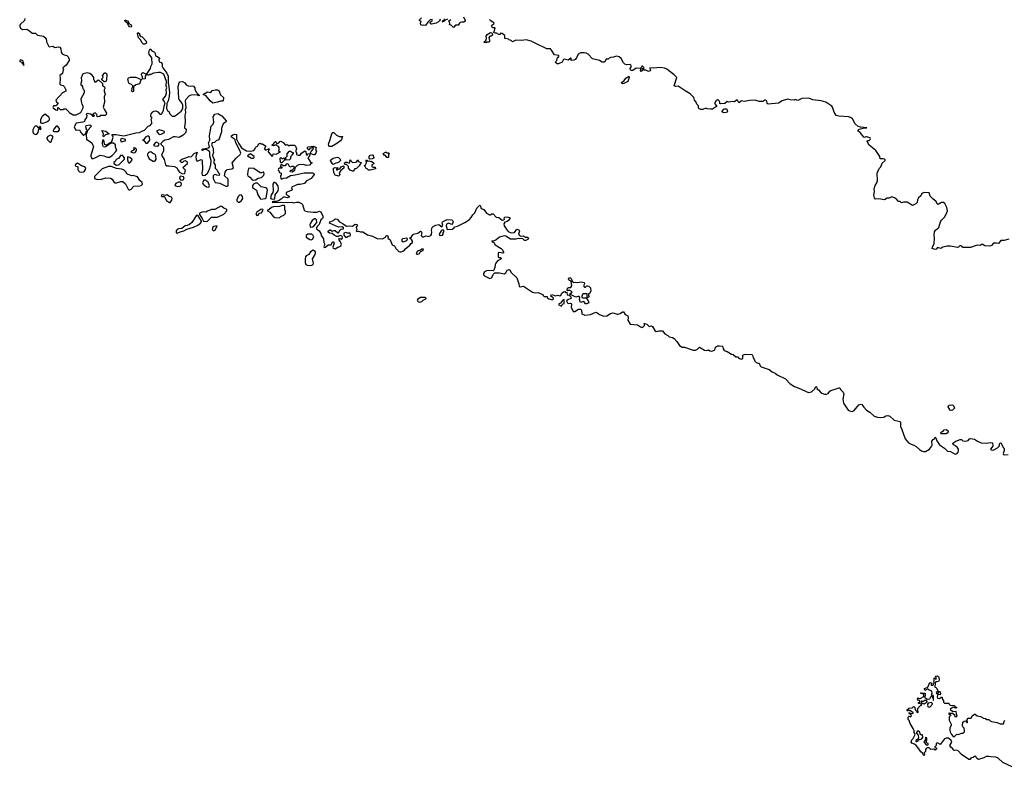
# Model space of a CAD drawing. Extents: x 2029826 to 2248070, y 228728 to 402406.
# Tile 330 of 368: x 2223885 to 2238209, y 254117 to 264997. Entities that reach past the tile are written whole.
import ezdxf

# ---------------------------------------------------------------- set-up
doc = ezdxf.new("R2010")
doc.units = 0

msp = doc.modelspace()

# ---------------------------------------------------------------- linework, layer by layer
at = {"layer": '0CON10XD'}
for points in [[(2223960, 265015), (2223957, 264983), (2223897, 264933), (2223888, 264915), (2223888, 264895), (2223898, 264875), (2223925, 264852), (2223987, 264857), (2224026, 264836), (2224065, 264798), (2224115, 264798), (2224145, 264772), (2224229, 264759), (2224268, 264725), (2224277, 264675), (2224308, 264605), (2224315, 264600), (2224365, 264610), (2224395, 264592), (2224445, 264602), (2224470, 264595), (2224485, 264570), (2224490, 264525), (2224501, 264501), (2224530, 264485), (2224570, 264475), (2224583, 264463), (2224603, 264425), (2224603, 264405), (2224560, 264335), (2224512, 264298), (2224523, 264265), (2224511, 264245), (2224509, 264215), (2224471, 264185), (2224475, 264145), (2224470, 264060), (2224479, 264049), (2224518, 264038), (2224533, 264025), (2224556, 263975), (2224558, 263955), (2224507, 263933), (2224410, 263825), (2224420, 263795), (2224438, 263788), (2224440, 263775), (2224420, 263755), (2224418, 263742), (2224378, 263742), (2224368, 263725), (2224374, 263714), (2224410, 263685), (2224438, 263682), (2224440, 263715), (2224445, 263720), (2224475, 263690), (2224515, 263690), (2224525, 263700), (2224555, 263700), (2224600, 263655), (2224604, 263644), (2224665, 263613), (2224705, 263613), (2224776, 263644), (2224810, 263715), (2224810, 263735), (2224792, 263765), (2224782, 263805), (2224778, 263852), (2224830, 263935), (2224830, 263965), (2224813, 263983), (2224797, 264027), (2224780, 264045), (2224778, 264075), (2224788, 264105), (2224783, 264153), (2224810, 264215), (2224865, 264230), (2224905, 264220), (2224926, 264206), (2224960, 264155), (2224960, 264125), (2224970, 264115), (2224972, 264092), (2224995, 264092), (2225025, 264120), (2225038, 264118), (2225088, 264068), (2225092, 264032), (2225105, 264030), (2225117, 264017), (2225122, 263995), (2225112, 263975), (2225112, 263955), (2225128, 263915), (2225112, 263875), (2225117, 263795), (2225100, 263725), (2225112, 263695), (2225147, 263635), (2225141, 263615), (2225127, 263603), (2225055, 263600), (2225045, 263590), (2225015, 263582), (2225000, 263595), (2225010, 263605), (2225008, 263618), (2224985, 263640), (2224950, 263625), (2224952, 263612), (2224970, 263605), (2224965, 263590), (2224955, 263590), (2224938, 263608), (2224915, 263620), (2224865, 263630), (2224850, 263615), (2224860, 263605), (2224858, 263575), (2224833, 263537), (2224827, 263513), (2224805, 263503), (2224705, 263492), (2224679, 263435), (2224696, 263396), (2224715, 263391), (2224755, 263395), (2224774, 263354), (2224805, 263319), (2224815, 263318), (2224843, 263335), (2224860, 263385), (2224849, 263435), (2224854, 263456), (2224905, 263466), (2224930, 263445), (2224872, 263385), (2224852, 263328), (2224859, 263259), (2224933, 263205), (2224961, 263145), (2224918, 263025), (2224920, 263005), (2224940, 262970), (2224995, 262990), (2225056, 263024), (2225110, 263015), (2225156, 262996), (2225190, 262995), (2225232, 263018), (2225284, 263076), (2225298, 263105), (2225280, 263135), (2225278, 263175), (2225252, 263202), (2225212, 263198), (2225145, 263150), (2225125, 263143), (2225102, 263145), (2225094, 263164), (2225091, 263195), (2225095, 263250), (2225105, 263250), (2225116, 263186), (2225145, 263176), (2225167, 263183), (2225185, 263202), (2225218, 263212), (2225227, 263223), (2225247, 263285), (2225242, 263302), (2225228, 263315), (2225230, 263325), (2225285, 263328), (2225402, 263308), (2225575, 263348), (2225627, 263353), (2225660, 263375), (2225699, 263391), (2225752, 263445), (2225781, 263459), (2225806, 263484), (2225808, 263505), (2225796, 263544), (2225810, 263575), (2225792, 263585), (2225793, 263603), (2225800, 263625), (2225824, 263656), (2225840, 263665), (2225868, 263668), (2225894, 263655), (2225925, 263621), (2225945, 263620), (2225952, 263628), (2225978, 263682), (2225985, 263740), (2225999, 263785), (2225998, 263798), (2225968, 263835), (2226006, 263885), (2226019, 263925), (2226016, 263985), (2226024, 264005), (2226016, 264035), (2226022, 264095), (2225982, 264202), (2225935, 264227), (2225905, 264230), (2225834, 264216), (2225795, 264200), (2225775, 264200), (2225765, 264190), (2225745, 264190), (2225738, 264198), (2225725, 264200), (2225708, 264175), (2225712, 264155), (2225708, 264135), (2225675, 264130), (2225670, 264135), (2225670, 264165), (2225657, 264195), (2225659, 264205), (2225663, 264217), (2225675, 264226), (2225715, 264210), (2225738, 264212), (2225790, 264285), (2225793, 264315), (2225810, 264355), (2225807, 264443), (2225768, 264495), (2225762, 264515), (2225768, 264545), (2225785, 264570), (2225805, 264543), (2225846, 264526), (2225857, 264505), (2225861, 264471), (2225891, 264461), (2225920, 264435), (2225920, 264425), (2225910, 264415), (2225914, 264384), (2225948, 264375), (2225958, 264348), (2225957, 264317), (2225966, 264296), (2226025, 264218), (2226047, 264177), (2226043, 264075), (2226048, 264058), (2226066, 263935), (2226061, 263885), (2226044, 263815), (2226027, 263777), (2226020, 263705), (2226034, 263674), (2226060, 263655), (2226062, 263632), (2226103, 263593), (2226135, 263592), (2226160, 263605), (2226233, 263667), (2226248, 263685), (2226258, 263715), (2226258, 263755), (2226242, 263785), (2226204, 263834), (2226198, 263855), (2226190, 264025), (2226205, 264080), (2226215, 264092), (2226255, 264097), (2226288, 264078), (2226308, 264048), (2226334, 264036), (2226375, 264028), (2226395, 264033), (2226415, 264030), (2226433, 264005), (2226433, 263985), (2226454, 263944), (2226500, 263895), (2226485, 263890), (2226465, 263902), (2226375, 263898), (2226345, 263882), (2226304, 263836), (2226294, 263815), (2226303, 263715), (2226293, 263685), (2226296, 263646), (2226289, 263605), (2226294, 263506), (2226281, 263435), (2226284, 263424), (2226308, 263405), (2226302, 263355), (2226265, 263318), (2226206, 263284), (2226145, 263292), (2226125, 263292), (2226050, 263255), (2225995, 263242), (2225971, 263229), (2225940, 263195), (2225940, 263185), (2225971, 263151), (2225978, 263125), (2225975, 263090), (2225950, 263025), (2225985, 262960), (2226004, 262884), (2226025, 262872), (2226055, 262872), (2226135, 262858), (2226171, 262841), (2226196, 262796), (2226211, 262780), (2226246, 262756), (2226279, 262751), (2226289, 262761), (2226296, 262805), (2226257, 262845), (2226328, 262905), (2226327, 262915), (2226322, 262925), (2226295, 262941), (2226275, 262937), (2226255, 262920), (2226238, 262918), (2226225, 262930), (2226222, 262945), (2226242, 262965), (2226315, 262990), (2226335, 263003), (2226345, 263006), (2226375, 262999), (2226385, 263004), (2226421, 263049), (2226465, 263070), (2226448, 263005), (2226450, 262955), (2226465, 262940), (2226525, 262960), (2226536, 262956), (2226542, 262945), (2226546, 262815), (2226533, 262765), (2226542, 262735), (2226565, 262729), (2226585, 262733), (2226618, 262765), (2226640, 262805), (2226664, 262886)], [(2229868, 265002), (2229821, 264959), (2229788, 264912), (2229755, 264918), (2229745, 264910), (2229723, 264923), (2229714, 264946), (2229727, 264977), (2229702, 264982), (2229703, 264995), (2229732, 265025)], [(2230000, 265005), (2229994, 264976), (2229980, 264965), (2229945, 264947), (2229875, 264929), (2229862, 264935), (2229858, 264962), (2229885, 264980), (2229888, 264995), (2229882, 265002)], [(2230108, 265002), (2230075, 264992), (2230055, 264972), (2230030, 264965), (2230040, 264970), (2230042, 264985), (2230058, 264992), (2230063, 265007)], [(2230340, 265040), (2230367, 264987), (2230368, 264975), (2230345, 264960), (2230315, 264961), (2230292, 264955), (2230282, 264948), (2230265, 264917), (2230224, 264916), (2230195, 264883), (2230165, 264912), (2230138, 264928), (2230142, 264945), (2230128, 264982), (2230155, 265000)], [(2235546, 263816), (2235425, 263832), (2235365, 263856), (2235262, 263848), (2235205, 263819), (2235165, 263833), (2235155, 263827), (2235095, 263829), (2235055, 263842), (2234977, 263815), (2234925, 263784), (2234775, 263768), (2234760, 263775), (2234754, 263815), (2234735, 263826), (2234724, 263826), (2234695, 263804), (2234645, 263804), (2234584, 263826), (2234505, 263820), (2234425, 263806), (2234385, 263814), (2234345, 263788), (2234326, 263825), (2234315, 263826), (2234285, 263799), (2234255, 263808), (2234195, 263798), (2234175, 263806), (2234145, 263779), (2234085, 263772), (2234072, 263775), (2234071, 263795), (2234061, 263815), (2234045, 263828), (2234035, 263828), (2234015, 263820), (2233994, 263775), (2234020, 263745), (2234020, 263735), (2233993, 263713), (2233964, 263696), (2233935, 263692), (2233888, 263698), (2233865, 263710), (2233825, 263690), (2233795, 263690), (2233767, 263705), (2233758, 263715), (2233759, 263745), (2233734, 263765), (2233726, 263795), (2233703, 263825), (2233691, 263865), (2233639, 263919), (2233565, 263959), (2233465, 264031), (2233425, 264024), (2233406, 264035), (2233444, 264155), (2233406, 264196), (2233300, 264275), (2233265, 264289), (2233205, 264299), (2233105, 264292), (2233052, 264298), (2233050, 264285), (2233060, 264265), (2233055, 264250), (2233034, 264244), (2232995, 264260), (2232975, 264260), (2232965, 264270), (2232925, 264243), (2232918, 264255), (2232922, 264278), (2232935, 264280), (2232945, 264290), (2232955, 264280), (2232970, 264295), (2232945, 264320), (2232935, 264320), (2232928, 264302), (2232912, 264288), (2232855, 264290), (2232805, 264258), (2232778, 264258), (2232772, 264265), (2232768, 264285), (2232786, 264316), (2232776, 264335), (2232765, 264342), (2232715, 264339), (2232691, 264351), (2232671, 264371), (2232634, 264434), (2232604, 264456), (2232566, 264464), (2232525, 264450), (2232485, 264447), (2232460, 264435), (2232445, 264420), (2232415, 264420), (2232395, 264380), (2232357, 264377), (2232322, 264402), (2232219, 264429), (2232153, 264493), (2232125, 264508), (2232095, 264514), (2232045, 264512), (2232008, 264495), (2231985, 264440), (2231965, 264417), (2231945, 264407), (2231910, 264405), (2231910, 264435), (2231905, 264438), (2231863, 264407), (2231805, 264422), (2231794, 264416), (2231775, 264379), (2231725, 264356), (2231705, 264354), (2231682, 264375), (2231684, 264386), (2231697, 264403), (2231710, 264445), (2231729, 264461), (2231726, 264476), (2231665, 264487), (2231624, 264555), (2231605, 264573), (2231555, 264572), (2231392, 264652), (2231325, 264684), (2231255, 264702), (2231184, 264696), (2231105, 264700), (2231055, 264674), (2231035, 264692), (2231005, 264702), (2230995, 264713), (2230945, 264724), (2230941, 264765), (2230905, 264796), (2230885, 264800), (2230869, 264781), (2230855, 264779), (2230822, 264802), (2230805, 264800), (2230782, 264812), (2230790, 264825), (2230800, 264880), (2230765, 264880), (2230749, 264905), (2230753, 264917), (2230782, 264935), (2230786, 264946), (2230738, 264978), (2230719, 264999)], [(2225505, 264888), (2225484, 264894), (2225472, 264905), (2225449, 264949), (2225422, 264965), (2225415, 264990), (2225425, 264992), (2225462, 264975), (2225472, 264942), (2225505, 264920), (2225512, 264895), (2225505, 264888)], [(2225705, 264638), (2225685, 264640), (2225665, 264660), (2225642, 264705), (2225613, 264733), (2225600, 264795), (2225605, 264810), (2225627, 264797), (2225630, 264775), (2225642, 264752), (2225668, 264745), (2225727, 264685), (2225729, 264655), (2225715, 264643), (2225705, 264638)], [(2230665, 264662), (2230640, 264665), (2230644, 264676), (2230668, 264692), (2230678, 264725), (2230670, 264755), (2230687, 264783), (2230735, 264808), (2230747, 264807), (2230762, 264792), (2230758, 264765), (2230745, 264758), (2230724, 264756), (2230708, 264735), (2230720, 264695), (2230718, 264675), (2230705, 264668), (2230675, 264670), (2230665, 264662)], [(2223945, 264330), (2223946, 264354), (2223935, 264392), (2223925, 264402), (2223895, 264410), (2223888, 264405), (2223885, 264390), (2223909, 264379), (2223945, 264330)], [(2225125, 264090), (2225112, 264092), (2225082, 264122), (2225080, 264135), (2225098, 264155), (2225090, 264185), (2225125, 264222), (2225135, 264222), (2225147, 264215), (2225152, 264195), (2225150, 264125), (2225145, 264100), (2225125, 264090)], [(2225525, 263948), (2225513, 263955), (2225520, 263985), (2225512, 263995), (2225530, 264015), (2225530, 264035), (2225512, 264055), (2225478, 264068), (2225469, 264085), (2225460, 264135), (2225475, 264150), (2225495, 264158), (2225575, 264158), (2225650, 264125), (2225628, 264065), (2225575, 264050), (2225542, 264018), (2225540, 263955), (2225535, 263950), (2225525, 263948)], [(2232655, 264064), (2232642, 264075), (2232648, 264085), (2232680, 264110), (2232701, 264145), (2232746, 264176), (2232750, 264155), (2232730, 264095), (2232675, 264068), (2232655, 264064)], [(2226695, 263783), (2226658, 263815), (2226592, 263892), (2226561, 263901), (2226558, 263915), (2226615, 263947), (2226665, 263938), (2226683, 263967), (2226735, 263978), (2226765, 263974), (2226780, 263965), (2226804, 263904), (2226848, 263865), (2226852, 263845), (2226847, 263823), (2226837, 263813), (2226805, 263812), (2226765, 263797), (2226695, 263783)], [(2238275, 261804), (2238205, 261781), (2238158, 261782), (2238125, 261739), (2238096, 261746), (2238050, 261745), (2238021, 261709), (2237999, 261701), (2237926, 261706), (2237885, 261730), (2237859, 261711), (2237815, 261716), (2237715, 261681), (2237605, 261680), (2237590, 261700), (2237575, 261708), (2237563, 261707), (2237544, 261686), (2237528, 261682), (2237425, 261700), (2237380, 261700), (2237316, 261684), (2237285, 261667), (2237238, 261682), (2237220, 261655), (2237205, 261650), (2237160, 261665), (2237164, 261685), (2237191, 261739), (2237196, 261816), (2237188, 261865), (2237195, 261910), (2237207, 261935), (2237255, 261970), (2237281, 262055), (2237295, 262077), (2237340, 262125), (2237370, 262175), (2237381, 262215), (2237374, 262265), (2237342, 262322), (2237325, 262334), (2237295, 262336), (2237245, 262309), (2237235, 262313), (2237214, 262355), (2237173, 262383), (2237129, 262429), (2237115, 262477), (2237045, 262483), (2237011, 262469), (2236996, 262434), (2236960, 262405), (2236947, 262373), (2236942, 262335), (2236924, 262316), (2236875, 262293), (2236795, 262340), (2236745, 262340), (2236715, 262332), (2236695, 262350), (2236672, 262352), (2236642, 262385), (2236612, 262405), (2236575, 262419), (2236535, 262397), (2236505, 262397), (2236465, 262376), (2236385, 262391), (2236333, 262385), (2236320, 262405), (2236310, 262445), (2236321, 262495), (2236318, 262535), (2236332, 262585), (2236356, 262624), (2236364, 262656), (2236360, 262765), (2236390, 262830), (2236411, 262855), (2236433, 262907), (2236475, 262945), (2236477, 262957), (2236465, 262968), (2236445, 262974), (2236405, 262970), (2236398, 263005), (2236340, 263095), (2236245, 263170), (2236212, 263225), (2236221, 263239), (2236245, 263240), (2236259, 263251), (2236264, 263265), (2236256, 263275), (2236205, 263293), (2236195, 263294), (2236175, 263283), (2236165, 263286), (2236113, 263353), (2236084, 263375), (2236083, 263385), (2236099, 263401), (2236175, 263422), (2236210, 263425), (2236115, 263431), (2236081, 263441), (2236039, 263479), (2236002, 263552), (2235971, 263575), (2235943, 263583), (2235803, 263593), (2235765, 263604), (2235735, 263653), (2235712, 263722), (2235699, 263739), (2235615, 263796), (2235546, 263816)], [(2224205, 263490), (2224225, 263492), (2224279, 263511), (2224315, 263535), (2224321, 263545), (2224321, 263561), (2224309, 263579), (2224255, 263620), (2224210, 263590), (2224188, 263545), (2224186, 263496), (2224205, 263490)], [(2226664, 262886), (2226670, 262945), (2226652, 263012), (2226653, 263063), (2226645, 263080), (2226615, 263100), (2226585, 263110), (2226545, 263094), (2226532, 263105), (2226555, 263117), (2226636, 263134), (2226644, 263145), (2226632, 263205), (2226650, 263245), (2226648, 263305), (2226654, 263366), (2226672, 263445), (2226698, 263475), (2226710, 263505), (2226698, 263585), (2226726, 263624), (2226769, 263629), (2226825, 263598), (2226890, 263525), (2226890, 263515), (2226880, 263505), (2226847, 263483), (2226834, 263456), (2226820, 263415), (2226820, 263365), (2226788, 263262), (2226775, 263247), (2226742, 263235), (2226719, 263211), (2226687, 263203), (2226677, 263175), (2226700, 263125), (2226698, 263095), (2226703, 263065), (2226690, 263025), (2226693, 263003), (2226720, 262955), (2226708, 262932), (2226708, 262908), (2226730, 262885), (2226730, 262835), (2226760, 262805), (2226770, 262775), (2226790, 262755), (2226785, 262730), (2226755, 262732), (2226735, 262742), (2226715, 262740), (2226700, 262725), (2226698, 262685), (2226730, 262625), (2226795, 262617), (2226885, 262573), (2226907, 262573), (2226920, 262585), (2226920, 262675), (2226863, 262723), (2226875, 262780), (2226887, 262803), (2226903, 262817), (2226972, 262828), (2226995, 262840), (2226978, 262915), (2227035, 262982), (2227092, 263035), (2227100, 263055), (2227090, 263095), (2227030, 263205), (2227018, 263248), (2227010, 263260), (2226968, 263285), (2226968, 263305), (2226985, 263323), (2227015, 263333), (2227038, 263325), (2227038, 263258), (2227068, 263198), (2227112, 263132), (2227185, 263088), (2227245, 263083), (2227290, 263095), (2227305, 263110), (2227315, 263138), (2227325, 263148), (2227346, 263154), (2227365, 263192), (2227382, 263202), (2227392, 263192), (2227415, 263188), (2227468, 263158), (2227447, 263123), (2227447, 263115), (2227458, 263105), (2227476, 263104), (2227515, 263120), (2227517, 263113), (2227504, 263096), (2227502, 263075), (2227555, 263011), (2227568, 263015), (2227574, 263046), (2227615, 263038), (2227680, 263075), (2227650, 263085), (2227660, 263105), (2227658, 263138), (2227650, 263150), (2227615, 263171), (2227599, 263171), (2227575, 263160), (2227560, 263165), (2227560, 263175), (2227580, 263195), (2227585, 263210), (2227605, 263222), (2227618, 263215), (2227625, 263192), (2227657, 263203), (2227670, 263225), (2227685, 263228), (2227719, 263209), (2227752, 263172), (2227775, 263178), (2227805, 263160), (2227815, 263170), (2227882, 263172), (2227897, 263157), (2227910, 263115), (2227908, 263102), (2227900, 263095), (2227900, 263075), (2227910, 263065), (2227910, 263035), (2227935, 263024), (2227964, 263026), (2227987, 263055), (2228035, 263090), (2228046, 263076), (2228053, 263035), (2228065, 263023), (2228080, 263045), (2228110, 263050), (2228125, 263080), (2228155, 263110), (2228160, 263135), (2228145, 263140), (2228135, 263130), (2228105, 263120), (2228095, 263100), (2228070, 263115), (2228070, 263135), (2228083, 263147), (2228155, 263158), (2228185, 263148), (2228200, 263135), (2228188, 263105), (2228202, 263082), (2228195, 263052), (2228175, 263032), (2228165, 263030), (2228110, 263050), (2228100, 263015), (2228076, 262985), (2228115, 262922), (2228140, 262915), (2228125, 262910), (2228099, 262881), (2228055, 262877), (2228017, 262887), (2227945, 262883), (2227924, 262876), (2227890, 262840), (2227885, 262802), (2227855, 262780), (2227825, 262782), (2227820, 262795), (2227830, 262805), (2227851, 262809), (2227880, 262835), (2227882, 262845), (2227865, 262858), (2227845, 262859), (2227815, 262851), (2227798, 262888), (2227785, 262900), (2227764, 262896), (2227745, 262868), (2227718, 262868), (2227695, 262890), (2227682, 262888), (2227678, 262865), (2227698, 262848), (2227700, 262835), (2227663, 262837), (2227648, 262825), (2227647, 262815), (2227665, 262772), (2227688, 262765), (2227688, 262735), (2227680, 262725), (2227682, 262685), (2227695, 262678), (2227725, 262691), (2227766, 262694), (2227825, 262729), (2227895, 262738), (2228022, 262768), (2228145, 262770), (2228165, 262760), (2228168, 262745), (2228123, 262687), (2228051, 262649), (2228030, 262615), (2227965, 262596), (2227925, 262599), (2227898, 262582), (2227847, 262565), (2227841, 262555), (2227849, 262525), (2227844, 262515), (2227774, 262486), (2227764, 262475), (2227764, 262454), (2227805, 262428), (2227803, 262415), (2227775, 262404), (2227735, 262416), (2227716, 262414), (2227687, 262383), (2227650, 262360), (2227619, 262351), (2227575, 262352), (2227558, 262345), (2227565, 262334), (2227699, 262341), (2227775, 262336), (2227845, 262341), (2227875, 262332), (2227910, 262340), (2227945, 262339), (2227984, 262324), (2228001, 262305), (2228024, 262224), (2228035, 262217), (2228065, 262206), (2228156, 262194), (2228206, 262194), (2228245, 262212), (2228265, 262201), (2228297, 262135), (2228297, 262113), (2228289, 262101), (2228264, 262086), (2228241, 262015), (2228213, 261987), (2228203, 261965), (2228205, 261954), (2228244, 261925), (2228264, 261885), (2228271, 261855), (2228306, 261806), (2228311, 261755), (2228326, 261725), (2228308, 261695), (2228315, 261680), (2228335, 261684), (2228375, 261721), (2228415, 261720), (2228435, 261762), (2228445, 261762), (2228458, 261745), (2228441, 261685), (2228445, 261670), (2228476, 261664), (2228512, 261688), (2228544, 261696), (2228557, 261705), (2228566, 261725), (2228554, 261765), (2228532, 261792), (2228528, 261805), (2228533, 261817), (2228564, 261804), (2228577, 261813), (2228582, 261825), (2228576, 261846), (2228545, 261857), (2228517, 261843), (2228495, 261842), (2228459, 261859), (2228433, 261883), (2228392, 261892), (2228373, 261905), (2228375, 261918), (2228395, 261938), (2228405, 261938), (2228429, 261919), (2228455, 261928), (2228475, 261928), (2228515, 261897), (2228523, 261897), (2228545, 261938), (2228562, 261948), (2228596, 261954), (2228598, 261968), (2228585, 261980), (2228525, 261976), (2228394, 262034), (2228397, 262053), (2228452, 262075), (2228472, 262095), (2228485, 262098), (2228505, 262093), (2228537, 262055), (2228593, 262025), (2228641, 261991), (2228685, 261997), (2228725, 261993), (2228765, 262020), (2228792, 262015), (2228797, 262005), (2228781, 261975), (2228788, 261935), (2228780, 261925), (2228790, 261915), (2228815, 261918), (2228845, 261908), (2228875, 261908), (2228946, 261866), (2229018, 261845), (2229095, 261809), (2229135, 261814), (2229165, 261806), (2229207, 261833), (2229217, 261853), (2229225, 261856), (2229238, 261855), (2229245, 261830), (2229240, 261815), (2229273, 261795), (2229305, 261722), (2229336, 261706), (2229359, 261665), (2229402, 261622), (2229415, 261616), (2229435, 261618), (2229475, 261634), (2229502, 261668), (2229563, 261717), (2229579, 261741), (2229599, 261755), (2229598, 261775), (2229586, 261796), (2229558, 261815), (2229585, 261837), (2229602, 261865), (2229615, 261874), (2229675, 261892), (2229715, 261917), (2229725, 261912), (2229734, 261895), (2229726, 261855), (2229739, 261839), (2229765, 261836), (2229795, 261852), (2229840, 261840), (2229845, 261850), (2229865, 261858), (2229875, 261872), (2229883, 261905), (2229874, 261936), (2229886, 261974), (2229898, 261985), (2229938, 262005), (2229985, 262014), (2230026, 261984), (2230042, 262005), (2230031, 262035), (2230036, 262055), (2230105, 262090), (2230170, 262085), (2230183, 262073), (2230189, 262055), (2230181, 262029), (2230172, 262018), (2230155, 262020), (2230125, 262036), (2230095, 262021), (2230087, 261995), (2230105, 261942), (2230175, 261948), (2230199, 261961), (2230215, 261980), (2230255, 261992), (2230362, 262045), (2230429, 262091), (2230455, 262118), (2230476, 262155), (2230508, 262185), (2230534, 262255), (2230575, 262293), (2230585, 262296), (2230599, 262249), (2230635, 262232), (2230675, 262180), (2230720, 262155), (2230730, 262155), (2230755, 262173), (2230775, 262170), (2230818, 262125), (2230855, 262118), (2230905, 262080), (2230929, 262085), (2230936, 262095), (2230934, 262115), (2230945, 262121), (2230975, 262129), (2231015, 262119), (2231016, 262105), (2230996, 262075), (2230975, 262059), (2230945, 262048), (2230930, 262025), (2230934, 261995), (2230961, 261955), (2230993, 261913), (2231035, 261896), (2231085, 261899), (2231115, 261946), (2231145, 261940), (2231158, 261918), (2231142, 261875), (2231154, 261854), (2231175, 261846), (2231212, 261852), (2231245, 261830), (2231275, 261830), (2231287, 261817), (2231282, 261805), (2231248, 261785), (2231230, 261785), (2231205, 261808), (2231185, 261810), (2231155, 261808), (2231135, 261813), (2231105, 261804), (2231025, 261804), (2230956, 261846), (2230935, 261851), (2230865, 261831), (2230817, 261793), (2230777, 261773), (2230755, 261780), (2230760, 261765), (2230785, 261752), (2230801, 261721), (2230888, 261668), (2230908, 261645), (2230924, 261615), (2230923, 261605), (2230915, 261597), (2230865, 261609), (2230847, 261603), (2230848, 261545), (2230855, 261538), (2230885, 261538), (2230890, 261525), (2230886, 261514), (2230837, 261485), (2230811, 261455), (2230801, 261435), (2230799, 261391), (2230785, 261350), (2230775, 261340), (2230715, 261349), (2230676, 261344), (2230645, 261327), (2230631, 261305), (2230631, 261285), (2230645, 261267), (2230725, 261228), (2230749, 261241), (2230780, 261295), (2230798, 261312), (2230865, 261313), (2230933, 261297), (2230956, 261314), (2230975, 261352), (2231005, 261362), (2231016, 261356), (2231030, 261320), (2231115, 261240), (2231124, 261225)], [(2234125, 263640), (2234103, 263655), (2234103, 263667), (2234127, 263693), (2234145, 263701), (2234165, 263699), (2234172, 263692), (2234180, 263655), (2234165, 263644), (2234125, 263640)], [(2224115, 263328), (2224135, 263332), (2224152, 263355), (2224165, 263410), (2224175, 263410), (2224185, 263400), (2224196, 263405), (2224185, 263448), (2224165, 263420), (2224144, 263444), (2224125, 263450), (2224110, 263445), (2224095, 263432), (2224074, 263396), (2224074, 263364), (2224085, 263340), (2224115, 263328)], [(2224387, 263367), (2224445, 263369), (2224462, 263395), (2224462, 263415), (2224435, 263446), (2224415, 263446), (2224380, 263405), (2224372, 263385), (2224374, 263375), (2224387, 263367)], [(2224335, 263212), (2224345, 263220), (2224351, 263255), (2224374, 263285), (2224358, 263308), (2224335, 263317), (2224294, 263296), (2224279, 263275), (2224279, 263265), (2224294, 263245), (2224323, 263215), (2224335, 263212)], [(2225105, 263290), (2225101, 263305), (2225106, 263336), (2225080, 263385), (2225140, 263375), (2225187, 263335), (2225135, 263321), (2225105, 263290)], [(2225745, 263198), (2225777, 263243), (2225773, 263285), (2225763, 263303), (2225745, 263302), (2225719, 263291), (2225685, 263250), (2225672, 263245), (2225695, 263232), (2225722, 263202), (2225745, 263198)], [(2225925, 263326), (2225945, 263330), (2225990, 263355), (2225990, 263365), (2225980, 263375), (2225915, 263394), (2225877, 263375), (2225902, 263335), (2225925, 263326)], [(2228391, 263151), (2228380, 263165), (2228377, 263185), (2228404, 263255), (2228424, 263335), (2228442, 263355), (2228455, 263357), (2228496, 263316), (2228535, 263297), (2228580, 263295), (2228568, 263255), (2228554, 263235), (2228483, 263185), (2228425, 263152), (2228391, 263151)], [(2225360, 263220), (2225385, 263223), (2225395, 263230), (2225425, 263232), (2225422, 263255), (2225376, 263266), (2225356, 263264), (2225350, 263245), (2225360, 263220)], [(2225892, 263158), (2225905, 263164), (2225912, 263182), (2225910, 263195), (2225875, 263213), (2225860, 263210), (2225834, 263175), (2225845, 263161), (2225892, 263158)], [(2225295, 262879), (2225325, 262882), (2225411, 262965), (2225408, 262988), (2225391, 263011), (2225375, 263020), (2225352, 263018), (2225325, 262982), (2225289, 262961), (2225273, 262935), (2225253, 262917), (2225256, 262905), (2225295, 262879)], [(2225485, 262912), (2225519, 262951), (2225517, 262965), (2225485, 262992), (2225455, 263000), (2225453, 262957), (2225463, 262923), (2225475, 262912), (2225485, 262912)], [(2225535, 263058), (2225565, 263062), (2225572, 263068), (2225582, 263095), (2225582, 263112), (2225568, 263128), (2225545, 263130), (2225540, 263125), (2225548, 263118), (2225550, 263105), (2225502, 263075), (2225535, 263058)], [(2225845, 262936), (2225855, 262942), (2225871, 262965), (2225866, 263016), (2225858, 263035), (2225815, 263056), (2225795, 263073), (2225775, 263071), (2225759, 263061), (2225746, 263045), (2225742, 263025), (2225770, 262970), (2225825, 262939), (2225845, 262936)], [(2227285, 262983), (2227297, 262993), (2227298, 263005), (2227245, 263042), (2227223, 263037), (2227200, 263015), (2227255, 262983), (2227285, 262983)], [(2227758, 262958), (2227815, 262961), (2227830, 262975), (2227830, 263005), (2227850, 263025), (2227852, 263038), (2227870, 263045), (2227868, 263058), (2227855, 263060), (2227825, 263080), (2227802, 263078), (2227770, 263045), (2227770, 263005), (2227750, 262985), (2227750, 262965), (2227758, 262958)], [(2228445, 262890), (2228435, 262898), (2228408, 262945), (2228410, 262955), (2228445, 262981), (2228505, 262996), (2228525, 262990), (2228547, 262967), (2228550, 262945), (2228530, 262925), (2228507, 262913), (2228485, 262910), (2228455, 262892), (2228445, 262890)], [(2228978, 262968), (2228968, 262978), (2228968, 263005), (2228983, 263027), (2229015, 263032), (2229028, 263025), (2229033, 262993), (2229040, 262985), (2229015, 262970), (2228978, 262968)], [(2229245, 262990), (2229225, 262990), (2229218, 263008), (2229205, 263020), (2229192, 263022), (2229172, 263048), (2229205, 263070), (2229215, 263070), (2229225, 263060), (2229255, 263060), (2229260, 263045), (2229250, 263035), (2229250, 262995), (2229245, 262990)], [(2224785, 262776), (2224815, 262784), (2224828, 262792), (2224844, 262815), (2224846, 262836), (2224834, 262854), (2224782, 262872), (2224725, 262910), (2224695, 262888), (2224693, 262875), (2224703, 262865), (2224722, 262862), (2224730, 262855), (2224730, 262815), (2224740, 262795), (2224755, 262784), (2224785, 262776)], [(2225485, 262522), (2225505, 262532), (2225545, 262573), (2225633, 262577), (2225650, 262585), (2225670, 262605), (2225668, 262625), (2225635, 262658), (2225601, 262711), (2225535, 262727), (2225515, 262724), (2225462, 262742), (2225445, 262753), (2225436, 262776), (2225405, 262808), (2225369, 262819), (2225295, 262829), (2225215, 262862), (2225175, 262862), (2225084, 262826), (2224972, 262715), (2224974, 262684), (2225015, 262670), (2225075, 262674), (2225137, 262697), (2225205, 262690), (2225228, 262675), (2225257, 262627), (2225271, 262621), (2225295, 262621), (2225355, 262642), (2225385, 262644), (2225426, 262606), (2225465, 262532), (2225475, 262522), (2225485, 262522)], [(2227705, 262920), (2227740, 262955), (2227740, 262975), (2227725, 262980), (2227718, 262972), (2227705, 262970), (2227685, 262990), (2227670, 262975), (2227673, 262923), (2227705, 262920)], [(2228525, 262720), (2228473, 262735), (2228454, 262774), (2228449, 262815), (2228452, 262835), (2228474, 262846), (2228495, 262840), (2228507, 262847), (2228508, 262832), (2228492, 262828), (2228495, 262810), (2228505, 262810), (2228518, 262822), (2228540, 262825), (2228560, 262855), (2228595, 262870), (2228600, 262865), (2228600, 262835), (2228557, 262803), (2228533, 262767), (2228542, 262738), (2228525, 262720)], [(2228735, 262790), (2228725, 262790), (2228695, 262808), (2228670, 262835), (2228668, 262858), (2228637, 262887), (2228615, 262890), (2228608, 262912), (2228625, 262922), (2228645, 262922), (2228685, 262910), (2228695, 262958), (2228702, 262942), (2228725, 262920), (2228775, 262922), (2228790, 262935), (2228798, 262958), (2228812, 262932), (2228860, 262915), (2228837, 262893), (2228825, 262870), (2228785, 262832), (2228762, 262828), (2228735, 262790)], [(2228985, 262807), (2228958, 262808), (2228938, 262828), (2228925, 262830), (2228918, 262848), (2228905, 262860), (2228900, 262875), (2228918, 262882), (2228930, 262915), (2228930, 262935), (2228920, 262945), (2228925, 262950), (2228935, 262950), (2228945, 262940), (2228965, 262942), (2228995, 262932), (2229005, 262940), (2229040, 262905), (2229008, 262882), (2229007, 262867), (2229014, 262854), (2229025, 262848), (2229055, 262850), (2229060, 262825), (2229005, 262812), (2228985, 262807)], [(2226245, 262659), (2226265, 262664), (2226276, 262686), (2226270, 262710), (2226225, 262720), (2226215, 262712), (2226211, 262685), (2226224, 262664), (2226245, 262659)], [(2227285, 262659), (2227315, 262664), (2227355, 262688), (2227405, 262702), (2227437, 262735), (2227442, 262755), (2227438, 262778), (2227425, 262780), (2227405, 262768), (2227385, 262767), (2227289, 262829), (2227235, 262836), (2227215, 262830), (2227204, 262794), (2227200, 262745), (2227206, 262726), (2227234, 262704), (2227265, 262665), (2227285, 262659)], [(2226185, 262567), (2226215, 262574), (2226234, 262586), (2226239, 262605), (2226231, 262625), (2226215, 262634), (2226195, 262631), (2226155, 262611), (2226141, 262595), (2226151, 262581), (2226185, 262567)], [(2226635, 262561), (2226647, 262577), (2226625, 262632), (2226585, 262660), (2226565, 262659), (2226546, 262625), (2226554, 262604), (2226601, 262565), (2226635, 262561)], [(2227395, 262387), (2227455, 262393), (2227472, 262405), (2227488, 262515), (2227479, 262539), (2227465, 262552), (2227396, 262566), (2227345, 262617), (2227315, 262617), (2227287, 262603), (2227272, 262585), (2227272, 262555), (2227332, 262515), (2227350, 262450), (2227383, 262393), (2227395, 262387)], [(2227565, 262386), (2227595, 262391), (2227601, 262449), (2227644, 262505), (2227651, 262535), (2227646, 262575), (2227618, 262618), (2227595, 262629), (2227580, 262625), (2227566, 262605), (2227574, 262505), (2227568, 262482), (2227543, 262447), (2227533, 262395), (2227565, 262386)], [(2226065, 262338), (2226075, 262338), (2226099, 262371), (2226101, 262395), (2226093, 262413), (2226065, 262423), (2226025, 262448), (2225995, 262438), (2225965, 262446), (2225947, 262443), (2225944, 262435), (2225952, 262425), (2225985, 262422), (2225995, 262413), (2226021, 262361), (2226065, 262338)], [(2227065, 262340), (2227085, 262342), (2227112, 262365), (2227132, 262395), (2227128, 262425), (2227105, 262447), (2227085, 262442), (2227065, 262422), (2227042, 262375), (2227042, 262362), (2227065, 262340)], [(2226575, 262059), (2226615, 262063), (2226675, 262123), (2226765, 262123), (2226855, 262168), (2226899, 262215), (2226898, 262235), (2226855, 262256), (2226825, 262280), (2226809, 262281), (2226725, 262232), (2226677, 262233), (2226615, 262210), (2226595, 262197), (2226555, 262198), (2226510, 262185), (2226503, 262177), (2226503, 262163), (2226542, 262105), (2226560, 262065), (2226575, 262059)], [(2227665, 262112), (2227686, 262134), (2227728, 262152), (2227750, 262175), (2227754, 262205), (2227744, 262235), (2227742, 262282), (2227735, 262291), (2227705, 262292), (2227665, 262276), (2227575, 262275), (2227546, 262264), (2227511, 262229), (2227490, 262225), (2227492, 262215), (2227524, 262195), (2227575, 262129), (2227598, 262118), (2227665, 262112)], [(2226175, 261890), (2226185, 261894), (2226219, 261911), (2226273, 261925), (2226315, 261950), (2226415, 261975), (2226475, 262006), (2226516, 262035), (2226531, 262055), (2226530, 262065), (2226483, 262143), (2226465, 262152), (2226450, 262140), (2226387, 262045), (2226355, 262016), (2226320, 262000), (2226292, 261995), (2226245, 261960), (2226197, 261953), (2226177, 261943), (2226162, 261925), (2226161, 261895), (2226175, 261890)], [(2227335, 262148), (2227355, 262153), (2227375, 262180), (2227405, 262188), (2227428, 262225), (2227423, 262235), (2227415, 262240), (2227395, 262236), (2227335, 262196), (2227318, 262165), (2227335, 262148)], [(2226705, 261924), (2226729, 261935), (2226758, 261995), (2226707, 261985), (2226694, 261975), (2226684, 261945), (2226705, 261924)], [(2228118, 261978), (2228145, 261980), (2228167, 261995), (2228206, 262045), (2228202, 262085), (2228187, 262097), (2228175, 262097), (2228142, 262075), (2228114, 262035), (2228108, 262015), (2228110, 261985), (2228118, 261978)], [(2228125, 261795), (2228145, 261804), (2228164, 261835), (2228156, 261855), (2228135, 261873), (2228075, 261873), (2228053, 261857), (2228053, 261833), (2228105, 261799), (2228125, 261795)], [(2228645, 261830), (2228665, 261844), (2228695, 261852), (2228700, 261865), (2228695, 261888), (2228655, 261889), (2228625, 261898), (2228602, 261888), (2228599, 261859), (2228625, 261833), (2228645, 261830)], [(2230005, 261857), (2230035, 261860), (2230046, 261874), (2230048, 261895), (2230060, 261915), (2230045, 261938), (2230025, 261933), (2230015, 261923), (2229986, 261875), (2229992, 261862), (2230005, 261857)], [(2229465, 261760), (2229448, 261768), (2229448, 261805), (2229457, 261813), (2229515, 261820), (2229522, 261805), (2229511, 261779), (2229475, 261763), (2229465, 261760)], [(2228105, 261420), (2228135, 261422), (2228154, 261435), (2228160, 261455), (2228143, 261517), (2228180, 261570), (2228189, 261605), (2228187, 261617), (2228155, 261642), (2228115, 261619), (2228092, 261578), (2228051, 261559), (2228043, 261547), (2228037, 261515), (2228036, 261465), (2228049, 261435), (2228065, 261426), (2228105, 261420)], [(2229663, 261583), (2229675, 261583), (2229700, 261595), (2229716, 261624), (2229755, 261640), (2229758, 261658), (2229733, 261657), (2229717, 261643), (2229674, 261626), (2229652, 261592), (2229663, 261583)], [(2231124, 261225), (2231147, 261155), (2231150, 261115), (2231165, 261110), (2231215, 261119), (2231345, 261032), (2231385, 261020), (2231427, 261027), (2231455, 261010), (2231497, 260997), (2231502, 260982), (2231515, 260970), (2231558, 260968), (2231560, 260955), (2231585, 260932), (2231635, 260922), (2231650, 260935), (2231648, 260948), (2231610, 260975), (2231624, 260996), (2231655, 260990), (2231675, 260978), (2231715, 260988), (2231745, 260980), (2231758, 260985), (2231773, 261015), (2231795, 261038), (2231815, 261040), (2231825, 261028), (2231845, 261030), (2231852, 260992), (2231878, 260988), (2231903, 260963), (2231908, 260945), (2231903, 260937), (2231859, 260921), (2231842, 260905), (2231853, 260875), (2231865, 260867), (2231895, 260872), (2231908, 260865), (2231912, 260855), (2231910, 260815), (2231935, 260752), (2231962, 260748), (2232015, 260782), (2232042, 260782), (2232057, 260767), (2232062, 260715), (2232105, 260698), (2232190, 260705), (2232265, 260740), (2232296, 260726), (2232322, 260705), (2232385, 260680), (2232428, 260685), (2232481, 260719), (2232515, 260729), (2232535, 260727), (2232575, 260709), (2232589, 260709), (2232621, 260719), (2232655, 260747), (2232668, 260745), (2232695, 260708), (2232730, 260685), (2232738, 260665), (2232734, 260624), (2232765, 260568), (2232875, 260557), (2232915, 260528), (2232945, 260518), (2232973, 260545), (2232977, 260557), (2232970, 260575), (2232975, 260577), (2233008, 260565), (2233045, 260534), (2233075, 260539), (2233092, 260532), (2233124, 260475), (2233145, 260459), (2233185, 260469), (2233235, 260469), (2233270, 260425), (2233313, 260403), (2233335, 260381), (2233382, 260372), (2233405, 260359), (2233444, 260314), (2233482, 260255), (2233525, 260232), (2233555, 260229), (2233685, 260189), (2233715, 260186), (2233745, 260200), (2233775, 260233), (2233846, 260186), (2233875, 260181), (2233905, 260190), (2233927, 260177), (2233955, 260175), (2233991, 260189), (2234002, 260205), (2234008, 260232), (2234038, 260248), (2234065, 260252), (2234106, 260246), (2234116, 260235), (2234120, 260205), (2234135, 260183), (2234175, 260168), (2234238, 260128), (2234265, 260123), (2234305, 260090), (2234339, 260089), (2234344, 260075), (2234355, 260066), (2234385, 260054), (2234404, 260065), (2234407, 260113), (2234415, 260120), (2234445, 260131), (2234536, 260126), (2234546, 260116), (2234554, 260074), (2234570, 260055), (2234580, 260025), (2234598, 260008), (2234625, 259998), (2234645, 259998), (2234659, 259959), (2234672, 259945), (2234788, 259905), (2234833, 259873), (2234877, 259855), (2234905, 259830), (2235025, 259770), (2235096, 259696), (2235155, 259657), (2235245, 259624), (2235335, 259579), (2235365, 259571), (2235405, 259580), (2235453, 259625), (2235465, 259657), (2235477, 259655), (2235488, 259635), (2235482, 259625), (2235505, 259610), (2235533, 259575), (2235553, 259563), (2235595, 259549), (2235622, 259548), (2235645, 259557), (2235670, 259590), (2235685, 259599), (2235805, 259640), (2235815, 259637), (2235827, 259615), (2235866, 259575), (2235875, 259550), (2235860, 259475), (2235868, 259418), (2235940, 259315), (2235955, 259304), (2235995, 259297), (2236025, 259311), (2236095, 259391), (2236125, 259403), (2236138, 259398), (2236166, 259356), (2236204, 259314), (2236255, 259283), (2236317, 259227), (2236365, 259214), (2236415, 259209), (2236455, 259213), (2236488, 259232), (2236516, 259236), (2236545, 259228), (2236609, 259169), (2236695, 259148), (2236700, 259135), (2236700, 259075), (2236720, 259035), (2236767, 258895), (2236815, 258841), (2236855, 258818), (2236894, 258804), (2236927, 258785), (2236975, 258741), (2237005, 258724), (2237035, 258714), (2237065, 258714), (2237119, 258745), (2237152, 258785), (2237158, 258805), (2237156, 258864), (2237175, 258888), (2237193, 258897), (2237205, 258920), (2237215, 258910), (2237226, 258866), (2237265, 258810), (2237340, 258760), (2237385, 258716), (2237425, 258711), (2237495, 258674), (2237524, 258686), (2237535, 258700), (2237543, 258717), (2237544, 258745), (2237525, 258778), (2237464, 258814), (2237461, 258835), (2237502, 258865), (2237565, 258887), (2237585, 258888), (2237608, 258868), (2237645, 258862), (2237685, 258872), (2237701, 258899), (2237715, 258903), (2237775, 258894), (2237818, 258865), (2237871, 258841), (2237955, 258834), (2238005, 258842), (2238037, 258837), (2238042, 258788), (2238010, 258745), (2238020, 258735), (2238045, 258730), (2238110, 258765), (2238140, 258795), (2238140, 258825), (2238153, 258837), (2238162, 258832), (2238170, 258825), (2238192, 258772), (2238206, 258756), (2238207, 258727), (2238194, 258686), (2238195, 258670), (2238205, 258662), (2238265, 258668)], [(2232135, 260861), (2232115, 260861), (2232095, 260892), (2232086, 260896), (2232042, 260882), (2232031, 260925), (2232034, 260955), (2232025, 260970), (2232005, 260969), (2231975, 260958), (2231917, 260987), (2231892, 260992), (2231890, 261005), (2231915, 261020), (2231920, 261035), (2231887, 261057), (2231862, 261058), (2231855, 261050), (2231850, 261055), (2231855, 261090), (2231875, 261100), (2231905, 261100), (2231917, 261125), (2231910, 261185), (2231898, 261198), (2231885, 261200), (2231872, 261212), (2231868, 261225), (2231875, 261238), (2231885, 261242), (2231898, 261238), (2231908, 261228), (2231922, 261192), (2231945, 261173), (2231975, 261178), (2231995, 261173), (2232055, 261183), (2232095, 261170), (2232100, 261155), (2232087, 261125), (2232102, 261102), (2232115, 261104), (2232135, 261122), (2232145, 261123), (2232165, 261117), (2232190, 261095), (2232196, 261045), (2232175, 261012), (2232160, 261005), (2232160, 260985), (2232168, 260975), (2232158, 260955), (2232142, 260952), (2232140, 261005), (2232129, 261009), (2232085, 261009), (2232073, 260997), (2232063, 260975), (2232063, 260953), (2232077, 260947), (2232128, 260948), (2232157, 260907), (2232163, 260877), (2232135, 260861)], [(2229705, 260887), (2229735, 260894), (2229755, 260914), (2229792, 260935), (2229799, 260949), (2229785, 260956), (2229718, 260952), (2229675, 260930), (2229669, 260915), (2229678, 260895), (2229705, 260887)], [(2231765, 260827), (2231784, 260856), (2231807, 260865), (2231807, 260895), (2231812, 260905), (2231805, 260918), (2231795, 260920), (2231785, 260913), (2231760, 260885), (2231760, 260875), (2231724, 260855), (2231730, 260845), (2231765, 260827)], [(2237435, 259308), (2237423, 259315), (2237391, 259365), (2237402, 259385), (2237445, 259390), (2237462, 259385), (2237475, 259372), (2237486, 259344), (2237455, 259312), (2237435, 259308)], [(2237295, 258970), (2237284, 258985), (2237293, 258997), (2237317, 259003), (2237335, 259026), (2237365, 259031), (2237379, 259025), (2237391, 259005), (2237386, 258984), (2237365, 258972), (2237295, 258970)], [(2238335, 254117), (2238187, 254185), (2238121, 254251), (2238085, 254264), (2238015, 254268), (2237985, 254276), (2237945, 254274), (2237910, 254255), (2237835, 254232), (2237808, 254245), (2237807, 254257), (2237795, 254272), (2237775, 254276), (2237755, 254262), (2237725, 254257), (2237709, 254231), (2237695, 254230), (2237585, 254303), (2237538, 254358), (2237515, 254366), (2237485, 254360), (2237475, 254364), (2237455, 254393), (2237429, 254409), (2237419, 254435), (2237447, 254485), (2237436, 254506), (2237395, 254542), (2237368, 254542), (2237340, 254530), (2237295, 254471), (2237275, 254450), (2237270, 254455), (2237235, 254472), (2237218, 254465), (2237217, 254433), (2237200, 254415), (2237200, 254405), (2237220, 254400), (2237226, 254385), (2237205, 254368), (2237182, 254382), (2237138, 254378), (2237115, 254400), (2237091, 254399), (2237070, 254390), (2237061, 254375), (2237062, 254345), (2237040, 254325), (2237050, 254315), (2237045, 254290), (2237032, 254295), (2237020, 254325), (2236995, 254342), (2236968, 254388), (2236928, 254435), (2236904, 254454), (2236865, 254470), (2236856, 254485), (2236865, 254518), (2236882, 254538), (2236908, 254585), (2236910, 254605), (2236898, 254625), (2236896, 254646), (2236882, 254682), (2236838, 254755), (2236825, 254800), (2236810, 254815), (2236810, 254845), (2236825, 254860), (2236845, 254852), (2236860, 254865), (2236852, 254872), (2236848, 254888), (2236832, 254892), (2236822, 254908), (2236835, 254910), (2236845, 254900), (2236865, 254900), (2236890, 254915), (2236862, 254922), (2236845, 254940), (2236835, 254940), (2236825, 254950), (2236815, 254950), (2236805, 254940), (2236795, 254940), (2236792, 254948), (2236822, 254978), (2236867, 254983), (2236882, 254998), (2236895, 255000), (2236907, 254987), (2236910, 254955), (2236930, 254935), (2236935, 254920), (2236945, 254912), (2236955, 254920), (2236950, 254955), (2236940, 254965), (2236981, 255009), (2236995, 255020), (2237005, 255020), (2237010, 255035), (2236960, 255045), (2236962, 255058), (2236978, 255062), (2236980, 255085), (2236952, 255092), (2236948, 255108), (2236940, 255115), (2236955, 255127), (2236965, 255120), (2236985, 255120), (2237040, 255145), (2237038, 255178), (2237015, 255190), (2236995, 255190), (2236990, 255195), (2236995, 255200), (2237058, 255198), (2237060, 255155), (2237052, 255148), (2237050, 255135), (2237065, 255130), (2237085, 255110), (2237127, 255113), (2237145, 255150), (2237155, 255150), (2237170, 255125), (2237172, 255092), (2237180, 255095), (2237180, 255145), (2237175, 255160), (2237150, 255165), (2237162, 255195), (2237153, 255223), (2237125, 255240), (2237115, 255240), (2237095, 255260), (2237065, 255240), (2237055, 255240), (2237050, 255265), (2237098, 255282), (2237125, 255350), (2237150, 255345), (2237148, 255332), (2237140, 255325), (2237152, 255312), (2237165, 255310), (2237178, 255322), (2237180, 255335), (2237190, 255345), (2237182, 255365), (2237190, 255375), (2237190, 255415), (2237195, 255420), (2237212, 255402), (2237218, 255402), (2237220, 255425), (2237212, 255432), (2237210, 255445), (2237235, 255448), (2237255, 255430), (2237260, 255385), (2237250, 255365), (2237215, 255360), (2237202, 255348), (2237200, 255285), (2237218, 255278), (2237242, 255235), (2237240, 255220), (2237220, 255205), (2237225, 255190), (2237245, 255190), (2237255, 255220), (2237265, 255220), (2237282, 255195), (2237275, 255170), (2237242, 255178), (2237233, 255143), (2237238, 255125), (2237265, 255118), (2237292, 255138), (2237305, 255140), (2237307, 255115), (2237323, 255085), (2237323, 255065), (2237339, 255049), (2237402, 255052), (2237407, 255035), (2237422, 255022), (2237480, 255015), (2237502, 254992), (2237518, 254985), (2237505, 254980), (2237465, 254990), (2237422, 254965), (2237425, 254953), (2237465, 254930), (2237505, 254932), (2237507, 254895), (2237518, 254868), (2237505, 254848), (2237495, 254850), (2237487, 254877), (2237455, 254902), (2237425, 254900), (2237405, 254907), (2237398, 254902), (2237400, 254890), (2237418, 254888), (2237430, 254875), (2237428, 254865), (2237412, 254858), (2237408, 254845), (2237407, 254805), (2237436, 254745), (2237434, 254724), (2237419, 254691), (2237417, 254653), (2237421, 254631), (2237442, 254592), (2237464, 254564), (2237475, 254560), (2237485, 254563), (2237515, 254596), (2237525, 254600), (2237545, 254593), (2237585, 254613), (2237612, 254615), (2237628, 254635), (2237632, 254655), (2237627, 254687), (2237607, 254707), (2237602, 254722), (2237605, 254773), (2237625, 254789), (2237643, 254793), (2237665, 254770), (2237675, 254770), (2237670, 254815), (2237685, 254830), (2237725, 254832), (2237740, 254865), (2237775, 254892), (2237785, 254892), (2237814, 254864), (2237865, 254854), (2237905, 254831), (2237935, 254829), (2237955, 254814), (2237985, 254813), (2238005, 254791), (2238022, 254782), (2238105, 254770), (2238151, 254751), (2238195, 254750), (2238203, 254765), (2238205, 254790), (2238217, 254797)], [(2237045, 255040), (2237085, 255070), (2237087, 255077), (2237078, 255088), (2237055, 255088), (2237025, 255070), (2237015, 255080), (2237002, 255078), (2237000, 255065), (2237012, 255052), (2237045, 255040)], [(2237125, 254992), (2237166, 255034), (2237160, 255050), (2237148, 255058), (2237101, 255049), (2237093, 255037), (2237097, 254997), (2237125, 254992)], [(2236922, 254492), (2236935, 254492), (2236955, 254500), (2236962, 254518), (2237010, 254530), (2237023, 254555), (2237020, 254590), (2236995, 254590), (2236983, 254603), (2236978, 254628), (2236955, 254647), (2236940, 254640), (2236932, 254625), (2236932, 254612), (2236957, 254587), (2236959, 254545), (2236948, 254522), (2236920, 254505), (2236922, 254492)], [(2237095, 254440), (2237102, 254455), (2237100, 254465), (2237085, 254470), (2237070, 254485), (2237080, 254515), (2237080, 254545), (2237065, 254550), (2237060, 254545), (2237070, 254535), (2237040, 254485), (2237074, 254444), (2237095, 254440)]]:
    msp.add_lwpolyline(points, dxfattribs=at)

doc.saveas('drawing.dxf')
